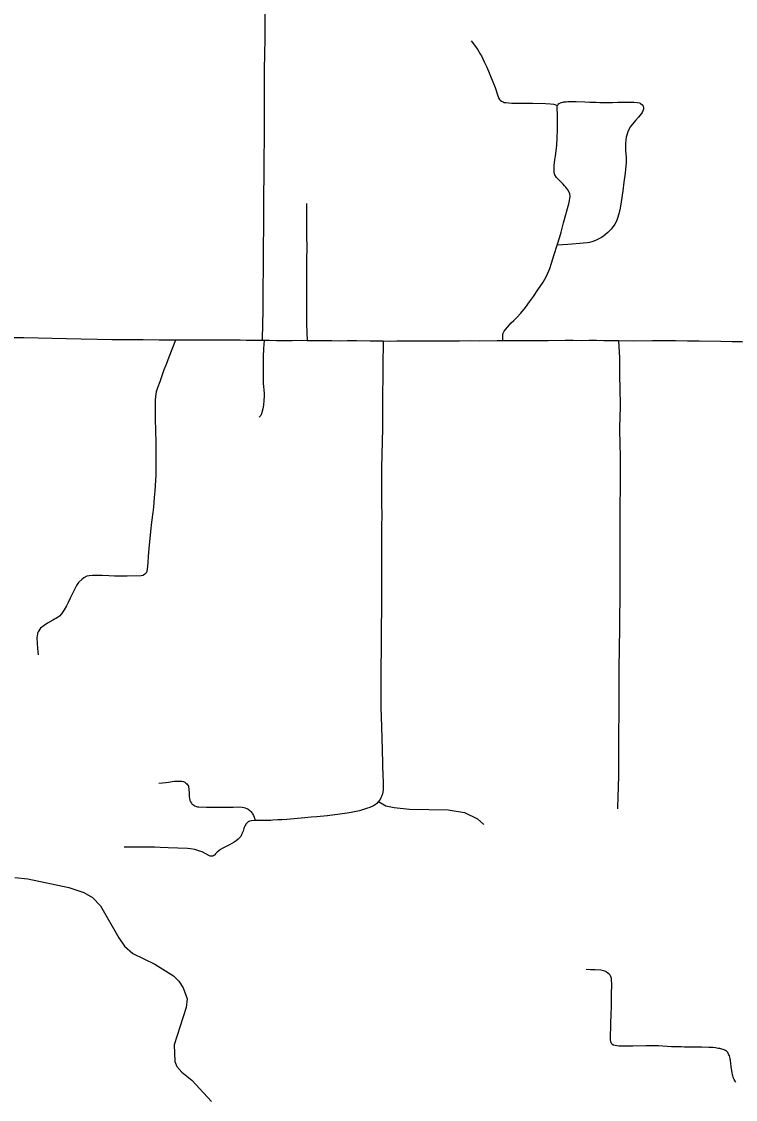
# Model space of a CAD drawing. Extents: x -19 to 366, y -4 to 359.
# Drawn here: x 144.022 to 144.78, y 186.185 to 187.329 of the extents above; entities that cross this region are included whole.
import ezdxf

# ---------------------------------------------------------------- set-up
doc = ezdxf.new("R2010")
doc.units = 0
for name, color, linetype in [('Level 31', 7, 'Continuous'), ('Level 32', 7, 'Continuous'), ('Level 35', 7, 'Continuous'), ('Level 60', 7, 'Continuous')]:
    doc.layers.add(name, color=color, linetype=linetype)

msp = doc.modelspace()

# ---------------------------------------------------------------- linework, layer by layer
at = {"layer": 'Level 31'}
for points in [[(144.2803, 187.348), (144.2802, 187.3286), (144.28, 187.3123), (144.2798, 187.2924), (144.2795, 187.2796), (144.2794, 187.2744), (144.2796, 187.2561), (144.2795, 187.2396), (144.2794, 187.2173), (144.2793, 187.2022), (144.2792, 187.1861), (144.279, 187.1733), (144.2791, 187.1629), (144.279, 187.1608), (144.2789, 187.1491), (144.2788, 187.1368), (144.2788, 187.1237), (144.2787, 187.1088), (144.2784, 187.0919), (144.2784, 187.0717), (144.2783, 187.0601), (144.2782, 187.0529), (144.278, 187.0358), (144.2779, 187.0209), (144.2778, 187.009), (144.2774, 186.9903)], [(144.5909, 187.2396), (144.591, 187.2402), (144.5915, 187.2409), (144.5923, 187.2417), (144.5926, 187.242), (144.5938, 187.2426), (144.5949, 187.243), (144.5967, 187.2434), (144.5975, 187.2435), (144.6, 187.2438), (144.6018, 187.2439), (144.604, 187.2439), (144.6105, 187.2439), (144.6198, 187.2436), (144.625, 187.2434), (144.6313, 187.2432), (144.6356, 187.2431), (144.6423, 187.243), (144.6491, 187.2431), (144.6547, 187.2432), (144.6595, 187.2432), (144.6656, 187.2432), (144.6694, 187.2432), (144.6719, 187.2432), (144.6753, 187.2431), (144.6779, 187.2425), (144.6785, 187.2421), (144.6788, 187.2419), (144.6812, 187.2401), (144.6817, 187.2388), (144.682, 187.238), (144.6822, 187.2364), (144.6821, 187.2357), (144.6807, 187.2324), (144.68, 187.2314), (144.6797, 187.2309), (144.6767, 187.2275), (144.6734, 187.2238), (144.6703, 187.2201), (144.6681, 187.2173), (144.6657, 187.2129), (144.6638, 187.2063), (144.6634, 187.2034), (144.663, 187.1991), (144.6629, 187.1957), (144.6631, 187.1915), (144.6635, 187.185), (144.6636, 187.1838), (144.6636, 187.179), (144.6631, 187.1723), (144.6627, 187.168), (144.6613, 187.1584), (144.6601, 187.1492), (144.6583, 187.1374), (144.6572, 187.1309), (144.6558, 187.1247), (144.6545, 187.12), (144.6533, 187.1171), (144.6516, 187.1138), (144.6488, 187.1099), (144.6477, 187.1086), (144.6441, 187.105), (144.6398, 187.1014), (144.6375, 187.0997), (144.6348, 187.0981), (144.6319, 187.0967), (144.6295, 187.0958), (144.6271, 187.0951), (144.6248, 187.0945), (144.6221, 187.0941), (144.6179, 187.0936), (144.6144, 187.0934), (144.6064, 187.0927), (144.6016, 187.0923), (144.5904, 187.0916)], [(144.5904, 187.0916), (144.5933, 187.1005), (144.5945, 187.1052), (144.5972, 187.1153), (144.6022, 187.133), (144.6027, 187.1352), (144.6035, 187.1389), (144.6041, 187.1433), (144.6037, 187.1459), (144.6032, 187.1476), (144.6019, 187.1503), (144.6007, 187.1518), (144.5997, 187.1529), (144.5983, 187.1545), (144.5967, 187.1561), (144.5943, 187.1587), (144.5933, 187.1597), (144.5917, 187.1612), (144.5897, 187.1634), (144.588, 187.1663), (144.5873, 187.1683), (144.5871, 187.1701), (144.5874, 187.1764), (144.5877, 187.1789), (144.5881, 187.1819), (144.5887, 187.1862), (144.5894, 187.1915), (144.5901, 187.1978), (144.5905, 187.2051), (144.5906, 187.2141), (144.5906, 187.222), (144.5906, 187.226), (144.5906, 187.2308), (144.5904, 187.2363), (144.5904, 187.2382), (144.5909, 187.2396)], [(144.3244, 187.1356), (144.3244, 187.1248), (144.3244, 187.1172), (144.3245, 187.1011), (144.3246, 187.0892), (144.3243, 187.0757), (144.3244, 187.0612), (144.3244, 187.0542), (144.3244, 187.0497), (144.3243, 187.039), (144.3242, 187.0227), (144.3244, 187.0078), (144.325, 186.9901)], [(144.5326, 186.9899), (144.5326, 186.9954), (144.5329, 186.9972), (144.534, 187.0003), (144.5377, 187.0046), (144.5417, 187.0089), (144.5443, 187.0115), (144.5477, 187.0148), (144.5519, 187.0193), (144.5567, 187.0254), (144.5611, 187.0313), (144.5652, 187.037), (144.57, 187.044), (144.5754, 187.0522), (144.5791, 187.0587), (144.5827, 187.0668), (144.5845, 187.0723), (144.5871, 187.0816), (144.5904, 187.0916)], [(144.1855, 186.9906), (144.1679, 186.9906), (144.1509, 186.9909), (144.1348, 186.991), (144.1176, 186.9911), (144.1025, 186.9914), (144.0853, 186.9918), (144.0695, 186.9922), (144.0243, 186.9931), (144.0038, 186.9933), (143.9963, 186.9934), (143.9818, 186.9936), (143.9706, 186.9938), (143.9548, 186.9939), (143.9394, 186.9943), (143.928, 186.9947), (143.9082, 186.9952), (143.8986, 186.9954), (143.8849, 186.9958), (143.8708, 186.9964), (143.8634, 186.9966)], [(144.2774, 186.9903), (144.2673, 186.9903), (144.2603, 186.9904), (144.254, 186.9905), (144.2459, 186.9905), (144.2396, 186.9905), (144.2354, 186.9906), (144.2254, 186.9907), (144.2066, 186.9908), (144.1888, 186.9906), (144.1855, 186.9906)], [(144.4058, 186.9895), (144.4054, 186.9633), (144.4055, 186.95), (144.4051, 186.9351), (144.405, 186.9214), (144.405, 186.9105), (144.4049, 186.8963), (144.4047, 186.8837), (144.4044, 186.8678), (144.4041, 186.8563), (144.4039, 186.8449), (144.4041, 186.8311), (144.4041, 186.8169), (144.4043, 186.805), (144.4039, 186.793), (144.4038, 186.7811), (144.4039, 186.7679), (144.404, 186.7611), (144.404, 186.7491), (144.4041, 186.7376), (144.404, 186.7208), (144.4039, 186.7067), (144.4036, 186.6843), (144.4035, 186.6638), (144.4033, 186.6421), (144.4033, 186.6193), (144.4034, 186.6009), (144.4041, 186.5801), (144.4048, 186.5556), (144.4052, 186.5418), (144.4052, 186.5373), (144.4054, 186.5298), (144.4058, 186.5207), (144.4058, 186.5154), (144.4057, 186.5129), (144.4049, 186.5092), (144.4038, 186.5061), (144.4032, 186.5049), (144.4024, 186.5032), (144.4002, 186.5001), (144.399, 186.4989), (144.3971, 186.4973), (144.3955, 186.4964), (144.3917, 186.4947), (144.3892, 186.4938), (144.385, 186.4923), (144.3805, 186.491), (144.3719, 186.4893), (144.3675, 186.4885), (144.3599, 186.4874), (144.3468, 186.4857), (144.3462, 186.4856), (144.3355, 186.4848), (144.3293, 186.4842), (144.3226, 186.4837), (144.3035, 186.4819), (144.2983, 186.4816), (144.2941, 186.4814), (144.2885, 186.481), (144.2865, 186.4809), (144.2829, 186.4808), (144.2788, 186.4809), (144.2725, 186.4809), (144.2698, 186.4808)], [(144.325, 186.9901), (144.3187, 186.9903), (144.3092, 186.99), (144.3006, 186.99), (144.2924, 186.99), (144.2846, 186.9902), (144.2794, 186.9902), (144.2774, 186.9903)], [(144.4058, 186.9895), (144.3986, 186.9896), (144.3921, 186.9897), (144.3773, 186.9898), (144.3678, 186.9898), (144.3599, 186.9897), (144.3511, 186.9898), (144.3427, 186.9899), (144.3358, 186.9899), (144.3314, 186.99), (144.325, 186.9901)], [(144.5326, 186.9899), (144.5268, 186.99), (144.5078, 186.9897), (144.4988, 186.9898), (144.4869, 186.9896), (144.4784, 186.9895), (144.4702, 186.9895), (144.4607, 186.9895), (144.4361, 186.9896), (144.4203, 186.9895), (144.4125, 186.9894), (144.4058, 186.9895)], [(144.6554, 186.9898), (144.6465, 186.9899), (144.6401, 186.9901), (144.6321, 186.9902), (144.6241, 186.9902), (144.616, 186.9901), (144.6074, 186.9902), (144.599, 186.9902), (144.5807, 186.9899), (144.573, 186.9898), (144.564, 186.9898), (144.5468, 186.9898), (144.539, 186.9899), (144.5326, 186.9899)], [(144.6554, 186.9898), (144.6566, 186.9718), (144.6565, 186.9548), (144.6571, 186.9377), (144.6572, 186.9236), (144.6568, 186.9053), (144.6567, 186.9014), (144.6567, 186.8944), (144.657, 186.8817), (144.6572, 186.8661), (144.6572, 186.8325), (144.6569, 186.8162), (144.6569, 186.8035), (144.6569, 186.803), (144.657, 186.7806), (144.657, 186.7669), (144.6568, 186.755), (144.6569, 186.7405), (144.6569, 186.7299), (144.6568, 186.7145), (144.6565, 186.6982), (144.6565, 186.6856), (144.6563, 186.6631), (144.656, 186.6427), (144.6558, 186.6181), (144.6557, 186.5952), (144.6555, 186.5731), (144.6556, 186.5402), (144.6555, 186.5298), (144.6551, 186.5148), (144.6548, 186.5073), (144.6544, 186.493)], [(144.9066, 186.9878), (144.9006, 186.9878), (144.8904, 186.9881), (144.8748, 186.9881), (144.8646, 186.988), (144.8544, 186.9881), (144.846, 186.9883), (144.8333, 186.9885), (144.8254, 186.9886), (144.8077, 186.9887), (144.8055, 186.9887), (144.7862, 186.9889), (144.7762, 186.989), (144.7643, 186.9893), (144.7412, 186.9897), (144.7288, 186.9897), (144.7161, 186.9899), (144.7101, 186.9899), (144.7019, 186.9898), (144.6915, 186.9899), (144.6713, 186.9897), (144.6554, 186.9898)], [(144.1677, 186.5205), (144.1715, 186.5209), (144.1751, 186.5212), (144.1778, 186.5216), (144.184, 186.5224), (144.1867, 186.5227), (144.1909, 186.5227), (144.1919, 186.5225), (144.1937, 186.5222), (144.1951, 186.5215), (144.1964, 186.5204), (144.1975, 186.5196), (144.199, 186.5173), (144.1995, 186.5133), (144.1997, 186.5103), (144.1998, 186.5064), (144.2001, 186.5041), (144.2007, 186.5024), (144.2009, 186.5015), (144.2014, 186.5006), (144.2023, 186.4991), (144.2028, 186.4985), (144.2038, 186.4976), (144.2047, 186.4969), (144.2059, 186.4963), (144.2077, 186.4956), (144.2088, 186.4954), (144.2101, 186.4953), (144.2181, 186.495), (144.2216, 186.495), (144.2321, 186.4951), (144.2376, 186.4951), (144.2467, 186.4951), (144.2524, 186.4953), (144.2561, 186.495), (144.2579, 186.4947), (144.2591, 186.4944), (144.261, 186.4936), (144.2625, 186.4928), (144.2641, 186.4913), (144.2652, 186.4902), (144.2666, 186.4884), (144.2671, 186.4877), (144.268, 186.486), (144.2687, 186.4842), (144.2698, 186.4808)]]:
    msp.add_lwpolyline(points, dxfattribs=at)
at = {"layer": 'Level 32'}
for points in [[(144.499, 187.3083), (144.5038, 187.3024), (144.5063, 187.299), (144.5092, 187.294), (144.5101, 187.2923), (144.5131, 187.2861), (144.5153, 187.2811), (144.5174, 187.2762), (144.5198, 187.2709), (144.5247, 187.2587), (144.5271, 187.2511), (144.5285, 187.2472), (144.5293, 187.246), (144.53, 187.2453), (144.5314, 187.2443), (144.533, 187.2435), (144.5342, 187.2431), (144.536, 187.2428), (144.5391, 187.2426), (144.5424, 187.2424), (144.546, 187.2424), (144.5579, 187.2424), (144.5643, 187.2423), (144.5779, 187.242), (144.5832, 187.2415), (144.5869, 187.241), (144.5909, 187.2396)], [(144.1855, 186.9906), (144.1784, 186.9725), (144.1753, 186.9647), (144.1731, 186.959), (144.1705, 186.9518), (144.1686, 186.9463), (144.1663, 186.9401), (144.1648, 186.9357), (144.1642, 186.9309), (144.1639, 186.927), (144.1638, 186.9235), (144.1638, 186.9209), (144.1638, 186.9165), (144.1639, 186.9059), (144.1641, 186.896), (144.1643, 186.881), (144.1643, 186.8691), (144.1645, 186.8582), (144.1646, 186.8532), (144.1644, 186.8474), (144.1633, 186.8308), (144.1627, 186.8237), (144.162, 186.8135), (144.1612, 186.8076), (144.1598, 186.7975), (144.1587, 186.7877), (144.1571, 186.7695), (144.1565, 186.7613), (144.1561, 186.7542), (144.1554, 186.7476), (144.1545, 186.7442), (144.1535, 186.7428), (144.1528, 186.7422), (144.1515, 186.7413), (144.1506, 186.7408), (144.149, 186.7405), (144.1339, 186.7402), (144.1283, 186.7402), (144.1205, 186.7402), (144.1146, 186.7404), (144.1076, 186.7407), (144.1019, 186.7409), (144.0974, 186.7409), (144.0937, 186.7406), (144.0912, 186.7402), (144.0881, 186.7384), (144.0861, 186.737), (144.0823, 186.7333), (144.0802, 186.7302), (144.0756, 186.7209), (144.0736, 186.7168), (144.0714, 186.7122), (144.0695, 186.7087), (144.067, 186.7043), (144.0644, 186.7), (144.0621, 186.6976), (144.0602, 186.6961), (144.0584, 186.6951), (144.0577, 186.6948), (144.0568, 186.6945), (144.0552, 186.6936), (144.0494, 186.6901), (144.0459, 186.6879), (144.0421, 186.6851), (144.0395, 186.6812), (144.039, 186.6797), (144.0387, 186.6789), (144.0382, 186.6747), (144.0388, 186.6634), (144.0395, 186.6568)], [(144.2794, 186.9902), (144.2786, 186.9819), (144.2784, 186.973), (144.2784, 186.9684), (144.2783, 186.9625), (144.2783, 186.9549), (144.2783, 186.95), (144.2784, 186.9447), (144.2788, 186.9415), (144.2792, 186.9378), (144.2793, 186.9341), (144.2794, 186.9311), (144.2791, 186.9267), (144.2787, 186.9218), (144.278, 186.9176), (144.2766, 186.9125), (144.2763, 186.9118), (144.2758, 186.9107), (144.2743, 186.909)], [(144.4007, 186.5008), (144.4084, 186.4965), (144.4174, 186.4946), (144.4338, 186.4928), (144.4749, 186.4922), (144.4919, 186.4892), (144.5058, 186.4825), (144.5125, 186.4765)], [(144.2698, 186.4808), (144.266, 186.4806), (144.264, 186.4801), (144.2626, 186.4794), (144.261, 186.478), (144.2605, 186.4772), (144.259, 186.4749), (144.2583, 186.4735), (144.258, 186.4724), (144.2573, 186.4694), (144.2559, 186.4666), (144.2545, 186.4639), (144.2539, 186.4631), (144.2518, 186.4608), (144.2496, 186.4591), (144.2476, 186.4577), (144.2428, 186.4551), (144.2355, 186.4515), (144.2332, 186.45), (144.2314, 186.4486), (144.2294, 186.4472), (144.2278, 186.4455), (144.227, 186.4445), (144.2266, 186.444), (144.2259, 186.4435), (144.225, 186.443), (144.2241, 186.4428), (144.2232, 186.4428), (144.2223, 186.443), (144.2214, 186.4433), (144.2207, 186.4438), (144.2135, 186.4474), (144.2112, 186.4482), (144.207, 186.4497), (144.2058, 186.45), (144.2013, 186.4506), (144.1979, 186.4509), (144.1776, 186.4517), (144.169, 186.4521), (144.163, 186.4523), (144.1393, 186.4525), (144.1307, 186.4523)], [(144.6483, 186.3077), (144.6482, 186.3111), (144.648, 186.313), (144.6475, 186.3151), (144.6465, 186.3167), (144.6455, 186.3178), (144.6443, 186.3189), (144.6425, 186.3202), (144.6419, 186.3204), (144.6411, 186.3209), (144.6397, 186.3212), (144.6382, 186.3216), (144.6367, 186.3218), (144.6307, 186.3222), (144.6286, 186.3223), (144.6257, 186.3224), (144.6213, 186.3225)], [(144.7802, 186.2028), (144.7792, 186.2042), (144.7783, 186.2059), (144.7776, 186.2074), (144.7773, 186.2084), (144.7769, 186.2097), (144.7766, 186.2109), (144.7762, 186.2131), (144.7752, 186.2196), (144.7746, 186.2231), (144.7743, 186.2257), (144.7739, 186.2282), (144.7732, 186.231), (144.7723, 186.2329), (144.7714, 186.2346), (144.771, 186.2351), (144.7703, 186.2358), (144.769, 186.2367), (144.7676, 186.2374), (144.7665, 186.2377), (144.7653, 186.238), (144.7631, 186.2386), (144.7612, 186.2389), (144.7583, 186.2393), (144.7555, 186.2397), (144.7514, 186.2398), (144.7438, 186.2401), (144.7397, 186.2401), (144.7343, 186.2401), (144.7283, 186.2403), (144.7254, 186.2403), (144.7222, 186.2404), (144.7198, 186.2404), (144.7117, 186.2407), (144.7026, 186.2413), (144.6979, 186.2415), (144.6925, 186.2417), (144.6888, 186.2417), (144.6845, 186.2416), (144.6706, 186.2414), (144.6672, 186.2413), (144.6633, 186.2412), (144.66, 186.2412), (144.6572, 186.2413), (144.6559, 186.2414), (144.6537, 186.2416), (144.652, 186.2418), (144.6506, 186.2423), (144.6499, 186.2424), (144.6494, 186.2427), (144.6486, 186.2435), (144.6479, 186.2446), (144.6474, 186.2459), (144.647, 186.2483), (144.647, 186.251), (144.6472, 186.254), (144.6473, 186.2602), (144.6474, 186.2667), (144.6476, 186.2736), (144.648, 186.2849), (144.6481, 186.2943), (144.6481, 186.2993), (144.6483, 186.304), (144.6483, 186.3077)]]:
    msp.add_lwpolyline(points, dxfattribs=at)
at = {"layer": 'Level 35'}
for points in [[(144.0149, 186.4204), (144.0286, 186.4188), (144.0721, 186.4096), (144.088, 186.4042), (144.0972, 186.3989), (144.1057, 186.3902), (144.1251, 186.3561)], [(144.1251, 186.3561), (144.1312, 186.3474), (144.1401, 186.3397), (144.1635, 186.3282), (144.1833, 186.3159), (144.1888, 186.3103), (144.1936, 186.3031), (144.1978, 186.2915), (144.1967, 186.2824), (144.1838, 186.2427), (144.1846, 186.2248), (144.1869, 186.2195), (144.1921, 186.2137), (144.2025, 186.205), (144.2237, 186.1825)]]:
    msp.add_lwpolyline(points, dxfattribs=at)
at = {"layer": 'Level 60'}
for points in [[(146.7783, 1.697), (146.5788, 10.3131), (146.3785, 18.9294), (146.1776, 27.5458), (145.9759, 36.1624), (145.7736, 44.7791), (145.5705, 53.396), (145.3668, 62.013), (145.1624, 70.6301), (144.9572, 79.2474), (144.7514, 87.8648), (144.5449, 96.4823), (144.3377, 105.1), (144.1299, 113.7179), (143.9213, 122.3359), (143.712, 130.954), (143.5021, 139.5723), (143.2915, 148.1907), (143.0802, 156.8092), (142.8682, 165.4279), (142.6555, 174.0468), (142.4422, 182.6658), (142.2282, 191.2849), (142.0135, 199.9042), (141.7981, 208.5236), (141.582, 217.1432), (141.3653, 225.7629), (141.1479, 234.3828), (140.9298, 243.0028), (140.711, 251.623), (140.4916, 260.2433), (140.2715, 268.8638), (140.0508, 277.4844), (139.8293, 286.1051), (139.6072, 294.726), (139.3845, 303.3471), (139.161, 311.9683), (138.937, 320.5896), (138.7122, 329.2111), (138.4868, 337.8328), (138.2607, 346.4546)], [(0, 180.8999), (7.1228, 180.9044), (14.2457, 180.9176), (21.3685, 180.9397), (28.4912, 180.9706), (35.614, 181.0103), (42.7366, 181.0589), (49.8592, 181.1163), (56.9818, 181.1825), (64.1042, 181.2575), (71.2266, 181.3414), (78.3488, 181.4341), (85.4709, 181.5357), (92.5929, 181.646), (99.7147, 181.7652), (106.8364, 181.8933), (113.9579, 182.0301), (121.0793, 182.1758), (128.2005, 182.3303), (135.3214, 182.4936), (142.4422, 182.6658), (149.5627, 182.8468), (156.683, 183.0366), (163.8031, 183.2352), (170.9229, 183.4427), (178.0425, 183.659), (185.1617, 183.8841), (192.2807, 184.1181), (199.3994, 184.3608), (206.5178, 184.6124), (213.6359, 184.8728), (220.7537, 185.1421), (227.8711, 185.4201), (234.9881, 185.707), (242.1048, 186.0027), (249.2212, 186.3073), (256.3371, 186.6206), (263.4526, 186.9428), (270.5678, 187.2738), (277.6825, 187.6136), (284.7968, 187.9622), (291.9107, 188.3197), (299.0241, 188.6859), (306.1371, 189.061), (313.2495, 189.4449), (320.3615, 189.8377), (327.4731, 190.2392), (334.5841, 190.6495), (341.6946, 191.0687)]]:
    msp.add_spline(points, degree=3, dxfattribs=at)

doc.saveas('drawing.dxf')
